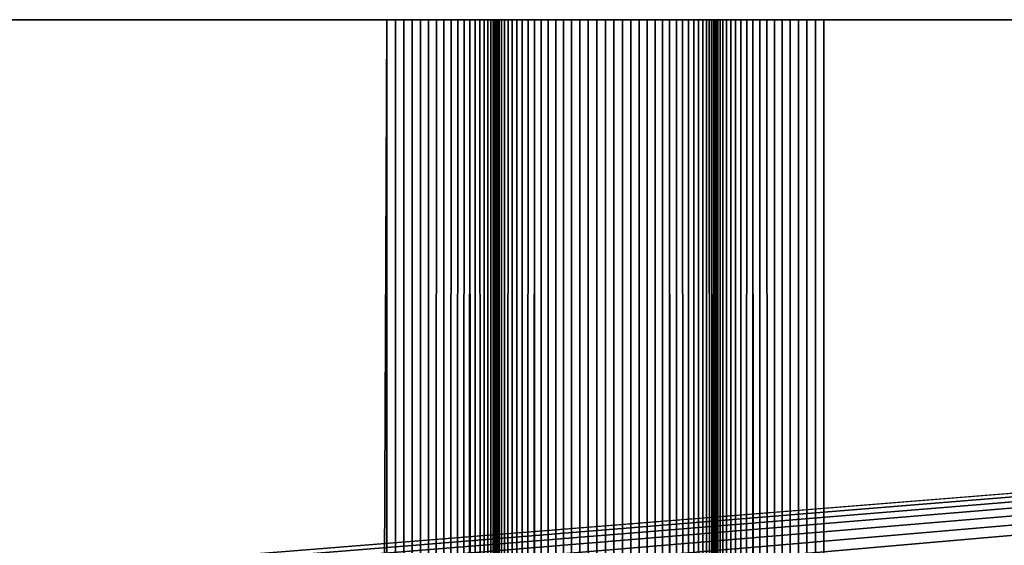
# Model space of a CAD drawing. Extents: x -226 to 226, y -900 to 900.
# Tile 724 of 729: x 178.73 to 185.49, y 896.39 to 900. Entities that reach past the tile are written whole.
import ezdxf

# ---------------------------------------------------------------- set-up
doc = ezdxf.new("R2010")
doc.units = 0
doc.header["$LTSCALE"] = 65.185185
for name, color, linetype in [('117', 7, 'CONTINUOUS'), ('189', 7, 'CONTINUOUS'), ('190', 7, 'CONTINUOUS'), ('191', 7, 'CONTINUOUS'), ('192', 7, 'CONTINUOUS'), ('193', 7, 'CONTINUOUS'), ('194', 7, 'CONTINUOUS'), ('195', 7, 'CONTINUOUS'), ('230', 7, 'CONTINUOUS')]:
    doc.layers.add(name, color=color, linetype=linetype)

msp = doc.modelspace()

# ---------------------------------------------------------------- linework, layer by layer
at = {"layer": '117', "color": 7, "linetype": 'CONTINUOUS'}
for points in [[(76, 900), (226, 900), (179.8412, 896.2945), (76, 900)], [(76, 896.3), (76, 900), (179.7, 896.3), (76, 896.3)], [(179.7, 896.3), (76, 900), (179.8412, 896.2945), (179.7, 896.3)], [(179.8412, 896.2945), (226, 900), (179.9816, 896.2778), (179.8412, 896.2945)], [(179.9816, 896.2778), (226, 900), (180.1202, 896.2503), (179.9816, 896.2778)], [(180.1202, 896.2503), (226, 900), (180.2562, 896.2119), (180.1202, 896.2503)], [(180.2562, 896.2119), (226, 900), (180.3888, 896.163), (180.2562, 896.2119)], [(180.3888, 896.163), (226, 900), (180.5172, 896.1038), (180.3888, 896.163)], [(180.5172, 896.1038), (226, 900), (180.6405, 896.0348), (180.5172, 896.1038)], [(226, 900), (207.5853, 880), (180.6405, 896.0348), (226, 900)]]:
    msp.add_3dface(points, dxfattribs=at)
at = {"layer": '189', "color": 7, "linetype": 'CONTINUOUS'}
for points in [[(181.25, 900, 1.9), (177.25, 900, 1.9), (177.25, 0, 1.9), (181.25, 900, 1.9)], [(181.25, 900, 1.9), (177.25, 0, 1.9), (181.25, 0, 1.9), (181.25, 900, 1.9)]]:
    msp.add_3dface(points, dxfattribs=at)
at = {"layer": '190', "color": 7, "linetype": 'CONTINUOUS'}
for points in [[(181.25, 900, 1.9), (181.25, 0, 1.9), (181.3088, 900, 1.9023), (181.25, 900, 1.9)], [(181.3088, 900, 1.9023), (181.25, 0, 1.9), (181.3673, 900, 1.9092), (181.3088, 900, 1.9023)], [(181.3673, 900, 1.9092), (181.25, 0, 1.9), (181.4251, 900, 1.9207), (181.3673, 900, 1.9092)], [(181.4251, 900, 1.9207), (181.25, 0, 1.9), (181.4818, 900, 1.9367), (181.4251, 900, 1.9207)], [(181.4818, 900, 1.9367), (181.25, 0, 1.9), (181.537, 900, 1.9571), (181.4818, 900, 1.9367)], [(181.537, 900, 1.9571), (181.25, 0, 1.9), (181.5905, 900, 1.9817), (181.537, 900, 1.9571)], [(181.5905, 900, 1.9817), (181.25, 0, 1.9), (181.6419, 900, 2.0105), (181.5905, 900, 1.9817)], [(181.6419, 900, 2.0105), (181.25, 0, 1.9), (181.6908, 900, 2.0432), (181.6419, 900, 2.0105)], [(181.6908, 900, 2.0432), (181.25, 0, 1.9), (181.7371, 900, 2.0797), (181.6908, 900, 2.0432)], [(181.7371, 900, 2.0797), (181.25, 0, 1.9), (181.7803, 900, 2.1197), (181.7371, 900, 2.0797)], [(181.7803, 900, 2.1197), (181.25, 0, 1.9), (181.8203, 900, 2.1629), (181.7803, 900, 2.1197)], [(181.8203, 900, 2.1629), (181.25, 0, 1.9), (182, 0, 2.65), (181.8203, 900, 2.1629)], [(181.8568, 900, 2.2092), (181.8203, 900, 2.1629), (182, 0, 2.65), (181.8568, 900, 2.2092)], [(181.8895, 900, 2.2581), (181.8568, 900, 2.2092), (182, 0, 2.65), (181.8895, 900, 2.2581)], [(181.9183, 900, 2.3095), (181.8895, 900, 2.2581), (182, 0, 2.65), (181.9183, 900, 2.3095)], [(181.9429, 900, 2.363), (181.9183, 900, 2.3095), (182, 0, 2.65), (181.9429, 900, 2.363)], [(181.9633, 900, 2.4182), (181.9429, 900, 2.363), (182, 0, 2.65), (181.9633, 900, 2.4182)], [(181.9793, 900, 2.4749), (181.9633, 900, 2.4182), (182, 0, 2.65), (181.9793, 900, 2.4749)], [(181.9908, 900, 2.5327), (181.9793, 900, 2.4749), (182, 0, 2.65), (181.9908, 900, 2.5327)], [(181.9977, 900, 2.5912), (181.9908, 900, 2.5327), (182, 0, 2.65), (181.9977, 900, 2.5912)], [(182, 900, 2.65), (181.9977, 900, 2.5912), (182, 0, 2.65), (182, 900, 2.65)]]:
    msp.add_3dface(points, dxfattribs=at)
at = {"layer": '191', "color": 7, "linetype": 'CONTINUOUS'}
for points in [[(182, 900, 6.15), (182, 900, 2.65), (182, 0, 2.65), (182, 900, 6.15)], [(182, 900, 6.15), (182, 0, 2.65), (182, 0, 6.15), (182, 900, 6.15)]]:
    msp.add_3dface(points, dxfattribs=at)
at = {"layer": '192', "color": 7, "linetype": 'CONTINUOUS'}
for points in [[(182, 900, 6.15), (182, 0, 6.15), (182.0023, 900, 6.2088), (182, 900, 6.15)], [(182.0023, 900, 6.2088), (182, 0, 6.15), (182.0092, 900, 6.2673), (182.0023, 900, 6.2088)], [(182.0092, 900, 6.2673), (182, 0, 6.15), (182.0207, 900, 6.3251), (182.0092, 900, 6.2673)], [(182.0207, 900, 6.3251), (182, 0, 6.15), (182.0367, 900, 6.3818), (182.0207, 900, 6.3251)], [(182.0367, 900, 6.3818), (182, 0, 6.15), (182.0571, 900, 6.437), (182.0367, 900, 6.3818)], [(182.0571, 900, 6.437), (182, 0, 6.15), (182.0817, 900, 6.4905), (182.0571, 900, 6.437)], [(182.0817, 900, 6.4905), (182, 0, 6.15), (182.1105, 900, 6.5419), (182.0817, 900, 6.4905)], [(182.1105, 900, 6.5419), (182, 0, 6.15), (182.1432, 900, 6.5908), (182.1105, 900, 6.5419)], [(182.1432, 900, 6.5908), (182, 0, 6.15), (182.1797, 900, 6.6371), (182.1432, 900, 6.5908)], [(182.1797, 900, 6.6371), (182, 0, 6.15), (182.2197, 900, 6.6803), (182.1797, 900, 6.6371)], [(182.2629, 900, 6.7203), (182, 0, 6.15), (182.3092, -900, 6.7568), (182.2629, 900, 6.7203)], [(182.2197, 900, 6.6803), (182, 0, 6.15), (182.2629, 900, 6.7203), (182.2197, 900, 6.6803)], [(182.3092, -900, 6.7568), (182.3092, 900, 6.7568), (182.2629, 900, 6.7203), (182.3092, -900, 6.7568)], [(182.3092, -900, 6.7568), (182.3581, -900, 6.7895), (182.3092, 900, 6.7568), (182.3092, -900, 6.7568)], [(182.3581, -900, 6.7895), (182.3581, 900, 6.7895), (182.3092, 900, 6.7568), (182.3581, -900, 6.7895)], [(182.3581, -900, 6.7895), (182.4095, -900, 6.8183), (182.3581, 900, 6.7895), (182.3581, -900, 6.7895)], [(182.4095, -900, 6.8183), (182.4095, 900, 6.8183), (182.3581, 900, 6.7895), (182.4095, -900, 6.8183)], [(182.4095, -900, 6.8183), (182.463, -900, 6.8429), (182.4095, 900, 6.8183), (182.4095, -900, 6.8183)], [(182.463, -900, 6.8429), (182.463, 900, 6.8429), (182.4095, 900, 6.8183), (182.463, -900, 6.8429)], [(182.463, -900, 6.8429), (182.5182, -900, 6.8633), (182.463, 900, 6.8429), (182.463, -900, 6.8429)], [(182.5182, -900, 6.8633), (182.5182, 900, 6.8633), (182.463, 900, 6.8429), (182.5182, -900, 6.8633)], [(182.5182, -900, 6.8633), (182.5749, -900, 6.8793), (182.5182, 900, 6.8633), (182.5182, -900, 6.8633)], [(182.5749, -900, 6.8793), (182.5749, 900, 6.8793), (182.5182, 900, 6.8633), (182.5749, -900, 6.8793)], [(182.5749, -900, 6.8793), (182.6327, -900, 6.8908), (182.5749, 900, 6.8793), (182.5749, -900, 6.8793)], [(182.6327, -900, 6.8908), (182.6327, 900, 6.8908), (182.5749, 900, 6.8793), (182.6327, -900, 6.8908)], [(182.6327, -900, 6.8908), (182.6912, -900, 6.8977), (182.6327, 900, 6.8908), (182.6327, -900, 6.8908)], [(182.6912, -900, 6.8977), (182.6912, 900, 6.8977), (182.6327, 900, 6.8908), (182.6912, -900, 6.8977)], [(182.6912, -900, 6.8977), (182.75, -900, 6.9), (182.6912, 900, 6.8977), (182.6912, -900, 6.8977)], [(182.75, -900, 6.9), (182.75, 900, 6.9), (182.6912, 900, 6.8977), (182.75, -900, 6.9)], [(182.75, -900, 6.9), (182.8088, -900, 6.8977), (182.75, 900, 6.9), (182.75, -900, 6.9)], [(182.8088, -900, 6.8977), (182.8088, 900, 6.8977), (182.75, 900, 6.9), (182.8088, -900, 6.8977)], [(182.8088, -900, 6.8977), (182.8673, -900, 6.8908), (182.8088, 900, 6.8977), (182.8088, -900, 6.8977)], [(182.8673, -900, 6.8908), (182.8673, 900, 6.8908), (182.8088, 900, 6.8977), (182.8673, -900, 6.8908)], [(182.8673, -900, 6.8908), (182.9251, -900, 6.8793), (182.8673, 900, 6.8908), (182.8673, -900, 6.8908)], [(182.9251, -900, 6.8793), (182.9251, 900, 6.8793), (182.8673, 900, 6.8908), (182.9251, -900, 6.8793)], [(182.9251, -900, 6.8793), (182.9818, -900, 6.8633), (182.9251, 900, 6.8793), (182.9251, -900, 6.8793)], [(182.9818, -900, 6.8633), (182.9818, 900, 6.8633), (182.9251, 900, 6.8793), (182.9818, -900, 6.8633)], [(182.9818, -900, 6.8633), (183.037, -900, 6.8429), (182.9818, 900, 6.8633), (182.9818, -900, 6.8633)], [(183.037, -900, 6.8429), (183.037, 900, 6.8429), (182.9818, 900, 6.8633), (183.037, -900, 6.8429)], [(183.037, -900, 6.8429), (183.0905, -900, 6.8183), (183.037, 900, 6.8429), (183.037, -900, 6.8429)], [(183.0905, -900, 6.8183), (183.0905, 900, 6.8183), (183.037, 900, 6.8429), (183.0905, -900, 6.8183)], [(183.0905, -900, 6.8183), (183.1419, -900, 6.7895), (183.0905, 900, 6.8183), (183.0905, -900, 6.8183)], [(183.1419, -900, 6.7895), (183.1419, 900, 6.7895), (183.0905, 900, 6.8183), (183.1419, -900, 6.7895)], [(183.1419, -900, 6.7895), (183.1908, -900, 6.7568), (183.1419, 900, 6.7895), (183.1419, -900, 6.7895)], [(183.1908, -900, 6.7568), (183.1908, 900, 6.7568), (183.1419, 900, 6.7895), (183.1908, -900, 6.7568)], [(183.1908, -900, 6.7568), (183.2371, -900, 6.7203), (183.1908, 900, 6.7568), (183.1908, -900, 6.7568)], [(183.2371, -900, 6.7203), (183.5, 0, 6.15), (183.1908, 900, 6.7568), (183.2371, -900, 6.7203)], [(183.2371, 900, 6.7203), (183.1908, 900, 6.7568), (183.5, 0, 6.15), (183.2371, 900, 6.7203)], [(183.2803, 900, 6.6803), (183.2371, 900, 6.7203), (183.5, 0, 6.15), (183.2803, 900, 6.6803)], [(183.3203, 900, 6.6371), (183.2803, 900, 6.6803), (183.5, 0, 6.15), (183.3203, 900, 6.6371)], [(183.3568, 900, 6.5908), (183.3203, 900, 6.6371), (183.5, 0, 6.15), (183.3568, 900, 6.5908)], [(183.3895, 900, 6.5419), (183.3568, 900, 6.5908), (183.5, 0, 6.15), (183.3895, 900, 6.5419)], [(183.4183, 900, 6.4905), (183.3895, 900, 6.5419), (183.5, 0, 6.15), (183.4183, 900, 6.4905)], [(183.4429, 900, 6.437), (183.4183, 900, 6.4905), (183.5, 0, 6.15), (183.4429, 900, 6.437)], [(183.4633, 900, 6.3818), (183.4429, 900, 6.437), (183.5, 0, 6.15), (183.4633, 900, 6.3818)], [(183.4793, 900, 6.3251), (183.4633, 900, 6.3818), (183.5, 0, 6.15), (183.4793, 900, 6.3251)], [(183.4908, 900, 6.2673), (183.4793, 900, 6.3251), (183.5, 0, 6.15), (183.4908, 900, 6.2673)], [(183.4977, 900, 6.2088), (183.4908, 900, 6.2673), (183.5, 0, 6.15), (183.4977, 900, 6.2088)], [(183.5, 900, 6.15), (183.4977, 900, 6.2088), (183.5, 0, 6.15), (183.5, 900, 6.15)]]:
    msp.add_3dface(points, dxfattribs=at)
at = {"layer": '193', "color": 7, "linetype": 'CONTINUOUS'}
for points in [[(183.5, 900, 2.65), (183.5, 900, 6.15), (183.5, 0, 6.15), (183.5, 900, 2.65)], [(183.5, 900, 2.65), (183.5, 0, 6.15), (183.5, 0, 2.65), (183.5, 900, 2.65)]]:
    msp.add_3dface(points, dxfattribs=at)
at = {"layer": '194', "color": 7, "linetype": 'CONTINUOUS'}
for points in [[(183.5, 900, 2.65), (183.5, 0, 2.65), (183.5023, 900, 2.5912), (183.5, 900, 2.65)], [(183.5023, 900, 2.5912), (183.5, 0, 2.65), (183.5092, 900, 2.5327), (183.5023, 900, 2.5912)], [(183.5092, 900, 2.5327), (183.5, 0, 2.65), (183.5207, 900, 2.4749), (183.5092, 900, 2.5327)], [(183.5207, 900, 2.4749), (183.5, 0, 2.65), (183.5367, 900, 2.4182), (183.5207, 900, 2.4749)], [(183.5367, 900, 2.4182), (183.5, 0, 2.65), (183.5571, 900, 2.363), (183.5367, 900, 2.4182)], [(183.5571, 900, 2.363), (183.5, 0, 2.65), (183.5817, 900, 2.3095), (183.5571, 900, 2.363)], [(183.5817, 900, 2.3095), (183.5, 0, 2.65), (183.6105, 900, 2.2581), (183.5817, 900, 2.3095)], [(183.6105, 900, 2.2581), (183.5, 0, 2.65), (183.6432, 900, 2.2092), (183.6105, 900, 2.2581)], [(183.6432, 900, 2.2092), (183.5, 0, 2.65), (183.6797, 900, 2.1629), (183.6432, 900, 2.2092)], [(183.6797, 900, 2.1629), (183.5, 0, 2.65), (183.7197, 900, 2.1197), (183.6797, 900, 2.1629)], [(183.7197, 900, 2.1197), (183.5, 0, 2.65), (183.7629, 900, 2.0797), (183.7197, 900, 2.1197)], [(183.7629, 900, 2.0797), (183.5, 0, 2.65), (184.25, 0, 1.9), (183.7629, 900, 2.0797)], [(183.8092, 900, 2.0432), (183.7629, 900, 2.0797), (184.25, 0, 1.9), (183.8092, 900, 2.0432)], [(183.8581, 900, 2.0105), (183.8092, 900, 2.0432), (184.25, 0, 1.9), (183.8581, 900, 2.0105)], [(183.9095, 900, 1.9817), (183.8581, 900, 2.0105), (184.25, 0, 1.9), (183.9095, 900, 1.9817)], [(183.963, 900, 1.9571), (183.9095, 900, 1.9817), (184.25, 0, 1.9), (183.963, 900, 1.9571)], [(184.0182, 900, 1.9367), (183.963, 900, 1.9571), (184.25, 0, 1.9), (184.0182, 900, 1.9367)], [(184.0749, 900, 1.9207), (184.0182, 900, 1.9367), (184.25, 0, 1.9), (184.0749, 900, 1.9207)], [(184.1327, 900, 1.9092), (184.0749, 900, 1.9207), (184.25, 0, 1.9), (184.1327, 900, 1.9092)], [(184.1912, 900, 1.9023), (184.1327, 900, 1.9092), (184.25, 0, 1.9), (184.1912, 900, 1.9023)], [(184.25, 900, 1.9), (184.1912, 900, 1.9023), (184.25, 0, 1.9), (184.25, 900, 1.9)]]:
    msp.add_3dface(points, dxfattribs=at)
at = {"layer": '195', "color": 7, "linetype": 'CONTINUOUS'}
for points in [[(186.75, 900, 1.9), (184.25, 900, 1.9), (184.25, 0, 1.9), (186.75, 900, 1.9)], [(186.75, 900, 1.9), (184.25, 0, 1.9), (186.75, 0, 1.9), (186.75, 900, 1.9)]]:
    msp.add_3dface(points, dxfattribs=at)
at = {"layer": '230', "color": 7, "linetype": 'CONTINUOUS'}
for points in [[(226, 900, 1.9), (226, 900), (76, 900), (226, 900, 1.9)], [(224.75, 900, 1.9), (226, 900, 1.9), (76, 900), (224.75, 900, 1.9)], [(224.6912, 900, 1.9023), (224.75, 900, 1.9), (76, 900), (224.6912, 900, 1.9023)], [(224.6327, 900, 1.9092), (224.6912, 900, 1.9023), (76, 900), (224.6327, 900, 1.9092)], [(224.5749, 900, 1.9207), (224.6327, 900, 1.9092), (76, 900), (224.5749, 900, 1.9207)], [(221.75, 900, 1.9), (224.5749, 900, 1.9207), (76, 900), (221.75, 900, 1.9)], [(217.75, 900, 1.9), (221.75, 900, 1.9), (76, 900), (217.75, 900, 1.9)], [(217.6912, 900, 1.9023), (217.75, 900, 1.9), (76, 900), (217.6912, 900, 1.9023)], [(217.6327, 900, 1.9092), (217.6912, 900, 1.9023), (76, 900), (217.6327, 900, 1.9092)], [(217.5749, 900, 1.9207), (217.6327, 900, 1.9092), (76, 900), (217.5749, 900, 1.9207)], [(76, 900), (214.75, 900, 1.9), (217.5749, 900, 1.9207), (76, 900)], [(208.75, 900, 1.9), (214.75, 900, 1.9), (76, 900), (208.75, 900, 1.9)], [(208.6912, 900, 1.9023), (208.75, 900, 1.9), (76, 900), (208.6912, 900, 1.9023)], [(208.6327, 900, 1.9092), (208.6912, 900, 1.9023), (76, 900), (208.6327, 900, 1.9092)], [(208.5749, 900, 1.9207), (208.6327, 900, 1.9092), (76, 900), (208.5749, 900, 1.9207)], [(76, 900), (205.75, 900, 1.9), (208.5749, 900, 1.9207), (76, 900)], [(201.75, 900, 1.9), (205.75, 900, 1.9), (76, 900), (201.75, 900, 1.9)], [(201.6912, 900, 1.9023), (201.75, 900, 1.9), (76, 900), (201.6912, 900, 1.9023)], [(201.6327, 900, 1.9092), (201.6912, 900, 1.9023), (76, 900), (201.6327, 900, 1.9092)], [(201.5749, 900, 1.9207), (201.6327, 900, 1.9092), (76, 900), (201.5749, 900, 1.9207)], [(201.5182, 900, 1.9367), (201.5749, 900, 1.9207), (76, 900), (201.5182, 900, 1.9367)], [(198.75, 900, 1.9), (201.5182, 900, 1.9367), (76, 900), (198.75, 900, 1.9)], [(196.25, 900, 1.9), (198.75, 900, 1.9), (76, 900), (196.25, 900, 1.9)], [(196.1912, 900, 1.9023), (196.25, 900, 1.9), (76, 900), (196.1912, 900, 1.9023)], [(196.1327, 900, 1.9092), (196.1912, 900, 1.9023), (76, 900), (196.1327, 900, 1.9092)], [(196.0749, 900, 1.9207), (196.1327, 900, 1.9092), (76, 900), (196.0749, 900, 1.9207)], [(196.0182, 900, 1.9367), (196.0749, 900, 1.9207), (76, 900), (196.0182, 900, 1.9367)], [(195.963, 900, 1.9571), (196.0182, 900, 1.9367), (76, 900), (195.963, 900, 1.9571)], [(195.9095, 900, 1.9817), (195.963, 900, 1.9571), (76, 900), (195.9095, 900, 1.9817)], [(195.8581, 900, 2.0105), (195.9095, 900, 1.9817), (76, 900), (195.8581, 900, 2.0105)], [(76, 900), (186.75, 900, 1.9), (195.8581, 900, 2.0105), (76, 900)], [(184.25, 900, 1.9), (186.75, 900, 1.9), (76, 900), (184.25, 900, 1.9)], [(184.1912, 900, 1.9023), (184.25, 900, 1.9), (76, 900), (184.1912, 900, 1.9023)], [(184.1327, 900, 1.9092), (184.1912, 900, 1.9023), (76, 900), (184.1327, 900, 1.9092)], [(184.0749, 900, 1.9207), (184.1327, 900, 1.9092), (76, 900), (184.0749, 900, 1.9207)], [(184.0182, 900, 1.9367), (184.0749, 900, 1.9207), (76, 900), (184.0182, 900, 1.9367)], [(181.25, 900, 1.9), (184.0182, 900, 1.9367), (76, 900), (181.25, 900, 1.9)], [(177.25, 900, 1.9), (181.25, 900, 1.9), (76, 900), (177.25, 900, 1.9)], [(183.963, 900, 1.9571), (184.0182, 900, 1.9367), (181.25, 900, 1.9), (183.963, 900, 1.9571)], [(183.9095, 900, 1.9817), (183.963, 900, 1.9571), (181.25, 900, 1.9), (183.9095, 900, 1.9817)], [(181.3088, 900, 1.9023), (183.9095, 900, 1.9817), (181.25, 900, 1.9), (181.3088, 900, 1.9023)], [(183.8581, 900, 2.0105), (183.9095, 900, 1.9817), (181.3088, 900, 1.9023), (183.8581, 900, 2.0105)], [(183.8092, 900, 2.0432), (183.8581, 900, 2.0105), (181.3088, 900, 1.9023), (183.8092, 900, 2.0432)], [(183.7629, 900, 2.0797), (183.8092, 900, 2.0432), (181.3088, 900, 1.9023), (183.7629, 900, 2.0797)], [(183.7197, 900, 2.1197), (183.7629, 900, 2.0797), (181.3088, 900, 1.9023), (183.7197, 900, 2.1197)], [(183.6797, 900, 2.1629), (183.7197, 900, 2.1197), (181.3088, 900, 1.9023), (183.6797, 900, 2.1629)], [(181.3673, 900, 1.9092), (183.6797, 900, 2.1629), (181.3088, 900, 1.9023), (181.3673, 900, 1.9092)], [(183.6432, 900, 2.2092), (183.6797, 900, 2.1629), (181.3673, 900, 1.9092), (183.6432, 900, 2.2092)], [(183.6105, 900, 2.2581), (183.6432, 900, 2.2092), (181.3673, 900, 1.9092), (183.6105, 900, 2.2581)], [(183.5817, 900, 2.3095), (183.6105, 900, 2.2581), (181.3673, 900, 1.9092), (183.5817, 900, 2.3095)], [(181.4251, 900, 1.9207), (183.5817, 900, 2.3095), (181.3673, 900, 1.9092), (181.4251, 900, 1.9207)], [(183.5571, 900, 2.363), (183.5817, 900, 2.3095), (181.4251, 900, 1.9207), (183.5571, 900, 2.363)], [(183.5367, 900, 2.4182), (183.5571, 900, 2.363), (181.4251, 900, 1.9207), (183.5367, 900, 2.4182)], [(183.5207, 900, 2.4749), (183.5367, 900, 2.4182), (181.4251, 900, 1.9207), (183.5207, 900, 2.4749)], [(181.4818, 900, 1.9367), (183.5207, 900, 2.4749), (181.4251, 900, 1.9207), (181.4818, 900, 1.9367)], [(183.5092, 900, 2.5327), (183.5207, 900, 2.4749), (181.4818, 900, 1.9367), (183.5092, 900, 2.5327)], [(183.5023, 900, 2.5912), (183.5092, 900, 2.5327), (181.4818, 900, 1.9367), (183.5023, 900, 2.5912)], [(183.5, 900, 2.65), (183.5023, 900, 2.5912), (181.4818, 900, 1.9367), (183.5, 900, 2.65)], [(181.537, 900, 1.9571), (183.5, 900, 2.65), (181.4818, 900, 1.9367), (181.537, 900, 1.9571)], [(181.5905, 900, 1.9817), (183.5, 900, 2.65), (181.537, 900, 1.9571), (181.5905, 900, 1.9817)], [(181.6419, 900, 2.0105), (183.5, 900, 2.65), (181.5905, 900, 1.9817), (181.6419, 900, 2.0105)], [(181.6908, 900, 2.0432), (183.5, 900, 2.65), (181.6419, 900, 2.0105), (181.6908, 900, 2.0432)], [(181.7371, 900, 2.0797), (183.5, 900, 2.65), (181.6908, 900, 2.0432), (181.7371, 900, 2.0797)], [(181.7803, 900, 2.1197), (183.5, 900, 2.65), (181.7371, 900, 2.0797), (181.7803, 900, 2.1197)], [(181.8203, 900, 2.1629), (183.5, 900, 2.65), (181.7803, 900, 2.1197), (181.8203, 900, 2.1629)], [(181.8568, 900, 2.2092), (183.5, 900, 2.65), (181.8203, 900, 2.1629), (181.8568, 900, 2.2092)], [(181.8895, 900, 2.2581), (183.5, 900, 2.65), (181.8568, 900, 2.2092), (181.8895, 900, 2.2581)], [(181.9183, 900, 2.3095), (183.5, 900, 2.65), (181.8895, 900, 2.2581), (181.9183, 900, 2.3095)], [(181.9429, 900, 2.363), (183.5, 900, 2.65), (181.9183, 900, 2.3095), (181.9429, 900, 2.363)], [(183.5, 900, 6.15), (183.5, 900, 2.65), (181.9429, 900, 2.363), (183.5, 900, 6.15)], [(183.4977, 900, 6.2088), (183.5, 900, 6.15), (181.9429, 900, 2.363), (183.4977, 900, 6.2088)], [(183.4908, 900, 6.2673), (183.4977, 900, 6.2088), (181.9429, 900, 2.363), (183.4908, 900, 6.2673)], [(183.4793, 900, 6.3251), (183.4908, 900, 6.2673), (181.9429, 900, 2.363), (183.4793, 900, 6.3251)], [(183.4633, 900, 6.3818), (183.4793, 900, 6.3251), (181.9429, 900, 2.363), (183.4633, 900, 6.3818)], [(181.9633, 900, 2.4182), (183.4633, 900, 6.3818), (181.9429, 900, 2.363), (181.9633, 900, 2.4182)], [(183.4429, 900, 6.437), (183.4633, 900, 6.3818), (181.9633, 900, 2.4182), (183.4429, 900, 6.437)], [(183.4183, 900, 6.4905), (183.4429, 900, 6.437), (181.9633, 900, 2.4182), (183.4183, 900, 6.4905)], [(183.3895, 900, 6.5419), (183.4183, 900, 6.4905), (181.9633, 900, 2.4182), (183.3895, 900, 6.5419)], [(183.3568, 900, 6.5908), (183.3895, 900, 6.5419), (181.9633, 900, 2.4182), (183.3568, 900, 6.5908)], [(183.3203, 900, 6.6371), (183.3568, 900, 6.5908), (181.9633, 900, 2.4182), (183.3203, 900, 6.6371)], [(183.2803, 900, 6.6803), (183.3203, 900, 6.6371), (181.9633, 900, 2.4182), (183.2803, 900, 6.6803)], [(183.2371, 900, 6.7203), (183.2803, 900, 6.6803), (181.9633, 900, 2.4182), (183.2371, 900, 6.7203)], [(181.9633, 900, 2.4182), (181.9793, 900, 2.4749), (183.2371, 900, 6.7203), (181.9633, 900, 2.4182)], [(183.1419, 900, 6.7895), (183.1908, 900, 6.7568), (181.9793, 900, 2.4749), (183.1419, 900, 6.7895)], [(183.1908, 900, 6.7568), (183.2371, 900, 6.7203), (181.9793, 900, 2.4749), (183.1908, 900, 6.7568)], [(183.0905, 900, 6.8183), (183.1419, 900, 6.7895), (181.9793, 900, 2.4749), (183.0905, 900, 6.8183)], [(183.037, 900, 6.8429), (183.0905, 900, 6.8183), (181.9793, 900, 2.4749), (183.037, 900, 6.8429)], [(182.9818, 900, 6.8633), (183.037, 900, 6.8429), (181.9793, 900, 2.4749), (182.9818, 900, 6.8633)], [(182.9251, 900, 6.8793), (182.9818, 900, 6.8633), (181.9793, 900, 2.4749), (182.9251, 900, 6.8793)], [(182.8673, 900, 6.8908), (182.9251, 900, 6.8793), (181.9793, 900, 2.4749), (182.8673, 900, 6.8908)], [(181.9908, 900, 2.5327), (182.8673, 900, 6.8908), (181.9793, 900, 2.4749), (181.9908, 900, 2.5327)], [(182.8088, 900, 6.8977), (182.8673, 900, 6.8908), (181.9908, 900, 2.5327), (182.8088, 900, 6.8977)], [(182.75, 900, 6.9), (182.8088, 900, 6.8977), (181.9908, 900, 2.5327), (182.75, 900, 6.9)], [(182.6912, 900, 6.8977), (182.75, 900, 6.9), (181.9908, 900, 2.5327), (182.6912, 900, 6.8977)], [(182.6327, 900, 6.8908), (182.6912, 900, 6.8977), (181.9908, 900, 2.5327), (182.6327, 900, 6.8908)], [(182.5749, 900, 6.8793), (182.6327, 900, 6.8908), (181.9908, 900, 2.5327), (182.5749, 900, 6.8793)], [(182.5182, 900, 6.8633), (182.5749, 900, 6.8793), (181.9908, 900, 2.5327), (182.5182, 900, 6.8633)], [(181.9977, 900, 2.5912), (182.5182, 900, 6.8633), (181.9908, 900, 2.5327), (181.9977, 900, 2.5912)], [(182.463, 900, 6.8429), (182.5182, 900, 6.8633), (181.9977, 900, 2.5912), (182.463, 900, 6.8429)], [(182.4095, 900, 6.8183), (182.463, 900, 6.8429), (181.9977, 900, 2.5912), (182.4095, 900, 6.8183)], [(182.3581, 900, 6.7895), (182.4095, 900, 6.8183), (181.9977, 900, 2.5912), (182.3581, 900, 6.7895)], [(182.3092, 900, 6.7568), (182.3581, 900, 6.7895), (181.9977, 900, 2.5912), (182.3092, 900, 6.7568)], [(182.2629, 900, 6.7203), (182.3092, 900, 6.7568), (181.9977, 900, 2.5912), (182.2629, 900, 6.7203)], [(182.2197, 900, 6.6803), (182.2629, 900, 6.7203), (181.9977, 900, 2.5912), (182.2197, 900, 6.6803)], [(182.1797, 900, 6.6371), (182.2197, 900, 6.6803), (181.9977, 900, 2.5912), (182.1797, 900, 6.6371)], [(182, 900, 2.65), (182.1797, 900, 6.6371), (181.9977, 900, 2.5912), (182, 900, 2.65)], [(182.1432, 900, 6.5908), (182.1797, 900, 6.6371), (182, 900, 2.65), (182.1432, 900, 6.5908)], [(182.1105, 900, 6.5419), (182.1432, 900, 6.5908), (182, 900, 2.65), (182.1105, 900, 6.5419)], [(182.0817, 900, 6.4905), (182.1105, 900, 6.5419), (182, 900, 2.65), (182.0817, 900, 6.4905)], [(182.0571, 900, 6.437), (182.0817, 900, 6.4905), (182, 900, 2.65), (182.0571, 900, 6.437)], [(182.0367, 900, 6.3818), (182.0571, 900, 6.437), (182, 900, 2.65), (182.0367, 900, 6.3818)], [(182.0207, 900, 6.3251), (182.0367, 900, 6.3818), (182, 900, 2.65), (182.0207, 900, 6.3251)], [(182.0092, 900, 6.2673), (182.0207, 900, 6.3251), (182, 900, 2.65), (182.0092, 900, 6.2673)], [(182.0023, 900, 6.2088), (182.0092, 900, 6.2673), (182, 900, 2.65), (182.0023, 900, 6.2088)], [(182, 900, 6.15), (182.0023, 900, 6.2088), (182, 900, 2.65), (182, 900, 6.15)]]:
    msp.add_3dface(points, dxfattribs=at)

doc.saveas('drawing.dxf')
